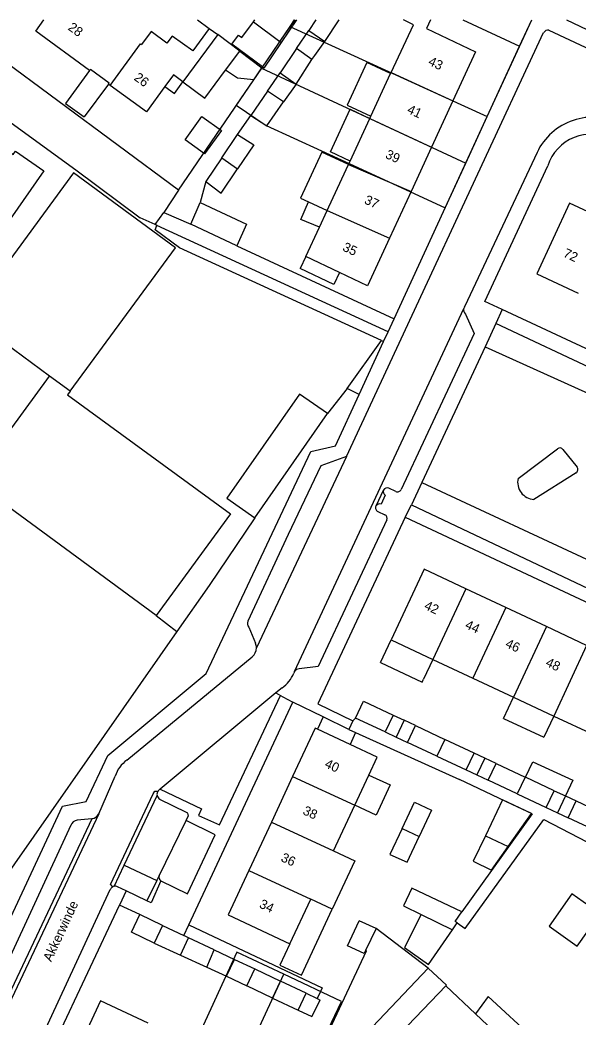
# Model space of a CAD drawing. Extents: x 194485 to 197793, y 468269 to 470822.
# Drawn here: x 195346.2 to 195417.6, y 470694.8 to 470822.3 of the extents above; entities that cross this region are included whole.
import ezdxf

# ---------------------------------------------------------------- set-up
doc = ezdxf.new("R2010")
doc.units = 0
for name, color, linetype in [('BGT grensvlak begroeid terreindeel', 7, 'Continuous'), ('BGT grensvlak gebouwinstallatie plus 1', 7, 'Continuous'), ('BGT grensvlak onbegroeid terreindeel', 7, 'Continuous'), ('BGT grensvlak overig bouwwerk uitbreiding populatie', 7, 'Continuous'), ('BGT grensvlak pand op maaiveld', 7, 'Continuous'), ('BGT grensvlak pand op maaiveld LR', 7, 'Continuous'), ('BGT grensvlak wegdeel', 7, 'Continuous'), ('BGT lijnelement scheiding muur', 7, 'Continuous'), ('BGT tekst huisnummerreeks', 7, 'Continuous'), ('BGT tekst openbare ruimte label weg', 7, 'Continuous'), ('GEM grensvlak WOZ_BRK percelen', 7, 'Continuous')]:
    doc.layers.add(name, color=color, linetype=linetype)

msp = doc.modelspace()

# ---------------------------------------------------------------- linework, layer by layer
at = {"layer": 'BGT grensvlak begroeid terreindeel'}
msp.add_line((195397.58, 470763.14), (195425.02, 470750.38), dxfattribs=at)
for points in [[(195405.66, 470780.51), (195429.01, 470769.98), (195430.24, 470772.59)], [(195366.26, 470744.11), (195338.61, 470704.66), (195328.7, 470690.52)]]:
    msp.add_lwpolyline(points, dxfattribs=at)
at = {"layer": 'BGT grensvlak gebouwinstallatie plus 1'}
for p, q in [((195376.05, 470822.03), (195376.24, 470822.29)), ((195381.53, 470822.29), (195379.58, 470819.4)), ((195381.54, 470818.63), (195383.12, 470820.94)), ((195383.91, 470817.76), (195385.16, 470819.55)), ((195374.28, 470818.31), (195377.1, 470816.16)), ((195383.52, 470817.21), (195383.91, 470817.76)), ((195355.09, 470815.83), (195352.02, 470811.62)), ((195374.02, 470814.85), (195372.47, 470815.85)), ((195376.11, 470814.61), (195377.1, 470816.16)), ((195376.11, 470814.61), (195374.02, 470814.85)), ((195377.82, 470813.18), (195379.45, 470815.54)), ((195357.51, 470814.07), (195354.38, 470809.88)), ((195381.49, 470814.07), (195379.88, 470811.82)), ((195352.02, 470811.62), (195354.38, 470809.88)), ((195385.89, 470805.42), (195388.42, 470810.87)), ((195388.42, 470810.87), (195390.93, 470809.7)), ((195388.4, 470804.25), (195385.89, 470805.42)), ((195382.11, 470796.79), (195383.07, 470799.05)), ((195383.07, 470799.05), (195385.47, 470797.94)), ((195384.47, 470795.79), (195382.11, 470796.79)), ((195392.3, 470740.14), (195393.66, 470743.03)), ((195398.97, 470740.54), (195397.78, 470738.01)), ((195392.3, 470740.14), (195397.61, 470737.65)), ((195397.61, 470737.65), (195397.78, 470738.01)), ((195408.01, 470733), (195409.28, 470735.71)), ((195384.96, 470733.18), (195384.23, 470731.62)), ((195388.25, 470731.59), (195384.96, 470733.18)), ((195393.91, 470733.42), (195395.32, 470732.76)), ((195408.01, 470733), (195413.17, 470730.58)), ((195414.44, 470733.3), (195413.17, 470730.58)), ((195388.25, 470731.59), (195389.11, 470731.19)), ((195395.32, 470732.76), (195394.3, 470730.6)), ((195396.75, 470732.08), (195395.32, 470732.76)), ((195389.11, 470731.19), (195388.4, 470729.68)), ((195392.9, 470731.26), (195394.3, 470730.6)), ((195394.3, 470730.6), (195395.74, 470729.93)), ((195405.63, 470727.92), (195404.26, 470728.56)), ((195405.63, 470727.92), (195404.62, 470725.77)), ((195407.07, 470727.24), (195405.63, 470727.92)), ((195410.85, 470725.47), (195411.77, 470727.46)), ((195411.77, 470727.46), (195416.88, 470725.09)), ((195390.81, 470725.76), (195393.52, 470724.49)), ((195403.25, 470726.41), (195404.62, 470725.77)), ((195404.62, 470725.77), (195406.06, 470725.09)), ((195393.52, 470724.49), (195391.72, 470720.64)), ((195416.88, 470725.09), (195415.95, 470723.08)), ((195414.5, 470723.76), (195415.95, 470723.08)), ((195415.95, 470723.08), (195414.94, 470720.93)), ((195415.95, 470723.08), (195417.31, 470722.45)), ((195391.72, 470720.64), (195389.01, 470721.92)), ((195413.49, 470721.6), (195414.94, 470720.93)), ((195414.94, 470720.93), (195416.3, 470720.29)), ((195382.17, 470700.17), (195386.12, 470708.63)), ((195360.43, 470705.69), (195361.5, 470707.91)), ((195364.42, 470706.53), (195361.5, 470707.91)), ((195363.34, 470704.28), (195360.43, 470705.69)), ((195380.7, 470704.17), (195379.43, 470701.45)), ((195371.02, 470703.41), (195373.6, 470702.19)), ((195372.59, 470700.03), (195373.6, 470702.19)), ((195373.6, 470702.19), (195376.21, 470700.97)), ((195370.07, 470701.21), (195372.59, 470700.03)), ((195379.43, 470701.45), (195382.17, 470700.17)), ((195372.59, 470700.03), (195375.19, 470698.8)), ((195382.8, 470697.88), (195384.2, 470697.18)), ((195384.2, 470697.18), (195384.56, 470697)), ((195383.5, 470694.9), (195384.56, 470697)), ((195381.76, 470695.68), (195383.5, 470694.9))]:
    msp.add_line(p, q, dxfattribs=at)
for points in [[(195393.59, 470815.42), (195390.54, 470816.83), (195388.02, 470811.4), (195391.06, 470809.98)], [(195364.73, 470813.78), (195365.93, 470812.89), (195367.02, 470814.36)], [(195388.19, 470803.79), (195384.79, 470805.38), (195382.07, 470799.52), (195383.07, 470799.05)], [(195408.62, 470716.61), (195411.62, 470720.82), (195407.9, 470722.58), (195405.71, 470717.98)], [(195397.49, 470707.93), (195395.38, 470703.73), (195398.44, 470701.54), (195401.49, 470705.95)]]:
    msp.add_lwpolyline(points, dxfattribs=at)
at = {"layer": 'BGT grensvlak onbegroeid terreindeel'}
for p, q in [((195388.02, 470775.16), (195385.51, 470771.97)), ((195409.88, 470763.68), (195414.93, 470767.47)), ((195415.62, 470767.39), (195417.43, 470765.12)), ((195417.3, 470764.39), (195411.92, 470761)), ((195363.61, 470746.17), (195366.26, 470744.11)), ((195398.39, 470701.05), (195391.73, 470706.16)), ((195390.39, 470703.34), (195390.51, 470703.28)), ((195406.04, 470697.46), (195404.44, 470695.22)), ((195447.89, 470658.97), (195406.04, 470697.46))]:
    msp.add_line(p, q, dxfattribs=at)
for points in [[(195392.4, 470781.29), (195366.58, 470793.17), (195363.49, 470795.46), (195363.68, 470796.02)], [(195376.2, 470758.65), (195370.39, 470750), (195366.26, 470744.11)]]:
    msp.add_lwpolyline(points, dxfattribs=at)
for centre, radius, start, end in [((195415.23, 470767.07), 0.5, 38.6375, 126.8472), ((195417.04, 470764.81), 0.5, 302.0972, 38.5991), ((195412.01, 470763.18), 2.18, 166.6935, 267.516)]:
    msp.add_arc(centre, radius, start, end, dxfattribs=at)
at = {"layer": 'BGT grensvlak overig bouwwerk uitbreiding populatie'}
msp.add_lwpolyline([(195371.95, 470808.15), (195369.8, 470805.18), (195367.31, 470806.98), (195369.46, 470809.95), (195371.95, 470808.15)], dxfattribs=at)
at = {"layer": 'BGT grensvlak pand op maaiveld'}
for p, q in [((195368.9, 470822.29), (195370.39, 470821.2)), ((195376.05, 470822.03), (195379.43, 470819.51)), ((195384.04, 470822.29), (195383.12, 470820.94)), ((195385.16, 470819.55), (195387.01, 470822.29)), ((195370.39, 470821.2), (195371.47, 470820.42)), ((195383.12, 470820.94), (195385.16, 470819.55)), ((195379.43, 470819.51), (195379.58, 470819.4)), ((195372.47, 470815.85), (195374.28, 470818.31)), ((195379.58, 470819.4), (195377.37, 470816.13)), ((195381.54, 470818.63), (195379.45, 470815.54)), ((195383.52, 470817.21), (195381.54, 470818.63)), ((195381.49, 470814.07), (195383.52, 470817.21)), ((195377.37, 470816.13), (195377.18, 470816.27)), ((195365.82, 470815.26), (195364.73, 470813.78)), ((195367.02, 470814.36), (195365.82, 470815.26)), ((195379.45, 470815.54), (195381.49, 470814.07)), ((195391.06, 470809.98), (195393.59, 470815.42)), ((195393.59, 470815.42), (195393.65, 470815.55)), ((195357.72, 470813.92), (195357.51, 470814.07)), ((195377.82, 470813.18), (195375.69, 470810.09)), ((195379.88, 470811.82), (195377.82, 470813.18)), ((195401.55, 470811.94), (195398.82, 470806.03)), ((195388.4, 470804.25), (195390.93, 470809.7)), ((195390.93, 470809.7), (195391.06, 470809.98)), ((195371.99, 470804.64), (195374.02, 470807.65)), ((195398.82, 470806.03), (195396.2, 470800.34)), ((195371.99, 470804.64), (195369.96, 470801.63)), ((195388.2, 470803.81), (195388.4, 470804.25)), ((195385.68, 470798.39), (195388.19, 470803.79)), ((195388.19, 470803.79), (195388.2, 470803.81)), ((195396.2, 470800.34), (195393.44, 470794.38)), ((195368.02, 470796.16), (195369.22, 470798.96)), ((195384.47, 470795.79), (195385.47, 470797.94)), ((195385.47, 470797.94), (195385.68, 470798.39)), ((195373.92, 470793.41), (195368.02, 470796.16)), ((195382.72, 470792.03), (195384.47, 470795.79)), ((195382.72, 470792.03), (195382.01, 470790.52)), ((195386.33, 470788.48), (195382.01, 470790.52)), ((195387.04, 470789.99), (195386.33, 470788.48)), ((195340.14, 470763.35), (195349.97, 470776.75)), ((195376.2, 470758.65), (195385.51, 470771.97)), ((195363.61, 470746.17), (195340.14, 470763.35)), ((195408.34, 470747.16), (195403.2, 470749.57)), ((195413.5, 470744.74), (195408.34, 470747.16)), ((195418.65, 470742.32), (195413.5, 470744.74)), ((195393.66, 470743.03), (195398.97, 470740.54)), ((195398.97, 470740.54), (195404.12, 470738.13)), ((195404.12, 470738.13), (195409.28, 470735.71)), ((195409.28, 470735.71), (195414.44, 470733.3)), ((195392.9, 470731.26), (195389.11, 470733.04)), ((195393.91, 470733.42), (195392.9, 470731.26)), ((195414.44, 470733.3), (195419.6, 470730.88)), ((195388.4, 470729.68), (195384.23, 470731.62)), ((195395.74, 470729.93), (195396.75, 470732.08)), ((195396.75, 470732.08), (195400.51, 470730.32)), ((195404.26, 470728.56), (195400.51, 470730.32)), ((195399.5, 470728.17), (195395.74, 470729.93)), ((195399.5, 470728.17), (195403.25, 470726.41)), ((195403.25, 470726.41), (195404.26, 470728.56)), ((195406.06, 470725.09), (195407.07, 470727.24)), ((195407.07, 470727.24), (195410.79, 470725.5)), ((195381.04, 470725.56), (195378.34, 470719.75)), ((195389.01, 470721.92), (195390.81, 470725.76)), ((195410.85, 470725.47), (195410.79, 470725.5)), ((195414.5, 470723.76), (195410.85, 470725.47)), ((195409.78, 470723.35), (195406.06, 470725.09)), ((195409.78, 470723.35), (195413.49, 470721.6)), ((195413.49, 470721.6), (195414.5, 470723.76)), ((195386.26, 470716.05), (195389.01, 470721.92)), ((195416.3, 470720.29), (195417.31, 470722.45)), ((195417.31, 470722.45), (195421.06, 470720.69)), ((195398.8, 470721.25), (195397.25, 470717.92)), ((195420.05, 470718.53), (195416.3, 470720.29)), ((195378.34, 470719.75), (195375.45, 470713.55)), ((195395.7, 470714.6), (195397.25, 470717.92)), ((195405.71, 470717.98), (195408.62, 470716.61)), ((195380.7, 470704.17), (195383.38, 470709.9)), ((195386.12, 470708.63), (195383.38, 470709.9)), ((195397.49, 470707.93), (195401.49, 470705.95)), ((195364.42, 470706.53), (195363.34, 470704.28)), ((195364.42, 470706.53), (195367.15, 470705.24)), ((195391.73, 470706.16), (195389.57, 470707.13)), ((195391.73, 470706.16), (195390.39, 470703.34)), ((195401.49, 470705.95), (195402.11, 470706.85)), ((195367.75, 470704.95), (195367.15, 470705.24)), ((195371.02, 470703.41), (195367.75, 470704.95)), ((195363.34, 470704.28), (195366.71, 470702.75)), ((195366.71, 470702.75), (195370.07, 470701.21)), ((195370.07, 470701.21), (195371.02, 470703.41)), ((195390.39, 470703.34), (195390.2, 470702.94)), ((195375.19, 470698.8), (195376.21, 470700.97)), ((195376.21, 470700.97), (195379.51, 470699.42)), ((195378.47, 470697.24), (195375.19, 470698.8)), ((195382.8, 470697.88), (195379.51, 470699.42)), ((195400.65, 470698.8), (195394.82, 470692.73)), ((195404.44, 470695.22), (195400.65, 470698.8)), ((195378.47, 470697.24), (195381.76, 470695.68)), ((195381.76, 470695.68), (195382.8, 470697.88))]:
    msp.add_line(p, q, dxfattribs=at)
for points in [[(195355.09, 470815.83), (195348.2, 470820.85), (195349.25, 470822.29)], [(195377.18, 470816.27), (195373.29, 470819.17), (195374.15, 470820.32), (195374.55, 470820.02), (195376.05, 470822.03)], [(195393.65, 470815.55), (195396.5, 470821.68), (195395.24, 470822.29)], [(195398.68, 470822.29), (195398.17, 470821.17), (195404.44, 470818.2), (195401.55, 470811.94)], [(195374.28, 470818.31), (195371.49, 470820.44), (195371.47, 470820.42)], [(195357.51, 470814.07), (195357.6, 470814.2), (195355.19, 470815.97), (195355.09, 470815.83)], [(195367.02, 470814.36), (195369.84, 470812.27), (195372.47, 470815.85)], [(195364.73, 470813.78), (195362.36, 470810.54), (195357.72, 470813.92)], [(195375.69, 470810.09), (195377.74, 470808.75), (195379.88, 470811.82)], [(195335.41, 470803.46), (195339.42, 470809.21), (195345.31, 470805.09), (195345.6, 470805.52), (195349.24, 470802.98), (195344.94, 470796.81), (195335.41, 470803.46)], [(195374.02, 470807.65), (195376.11, 470806.33), (195374.01, 470803.24)], [(195369.96, 470801.63), (195371.9, 470800.16), (195374.01, 470803.24)], [(195352.59, 470774.82), (195366.08, 470793.16), (195353.04, 470802.74), (195343.22, 470789.39), (195332.55, 470797.24), (195328.99, 470792.4), (195332.99, 470789.46)], [(195369.22, 470798.96), (195375.16, 470796.18), (195373.92, 470793.41)], [(195421.78, 470796.37), (195416.47, 470798.86), (195412.27, 470789.84), (195417.58, 470787.36)], [(195393.44, 470794.38), (195390.63, 470788.29), (195387.04, 470789.99)], [(195349.97, 470776.75), (195339.56, 470784.41), (195339.66, 470784.55), (195338.3, 470785.55)], [(195352.59, 470774.82), (195352.25, 470774.35), (195373.12, 470759.17), (195363.61, 470746.17)], [(195385.51, 470771.97), (195381.95, 470774.46), (195372.63, 470761.14), (195376.2, 470758.65)], [(195403.2, 470749.57), (195397.88, 470752.06), (195393.66, 470743.03)], [(195389.11, 470733.04), (195390.12, 470735.19), (195393.91, 470733.42)], [(195384.23, 470731.62), (195383.93, 470731.76), (195381.04, 470725.56)], [(195390.81, 470725.76), (195391.88, 470728.05), (195388.4, 470729.68)], [(195395.07, 470718.93), (195396.64, 470722.27), (195398.8, 470721.25)], [(195395.07, 470718.93), (195393.49, 470715.6), (195395.7, 470714.6)], [(195405.71, 470717.98), (195404.16, 470714.73), (195406.47, 470713.6), (195408.62, 470716.61)], [(195386.26, 470716.05), (195389, 470714.77), (195386.12, 470708.63)], [(195375.45, 470713.55), (195372.8, 470707.88), (195380.7, 470704.17)], [(195402.69, 470708.26), (195396.29, 470711.28), (195395.22, 470709.05), (195397.49, 470707.93)], [(195416.78, 470710.56), (195413.85, 470706.45), (195417.44, 470703.89), (195420.37, 470708), (195416.78, 470710.56)], [(195402.11, 470706.85), (195401.83, 470707.04), (195402.69, 470708.26)], [(195390.2, 470702.94), (195388.08, 470703.91), (195389.57, 470707.13)], [(195362.59, 470694.04), (195356.48, 470696.89), (195352.84, 470689.08), (195358.93, 470686.2)], [(195439.12, 470653.96), (195444.05, 470659.14), (195436.25, 470666.57), (195435.54, 470665.86), (195404.44, 470695.22)]]:
    msp.add_lwpolyline(points, dxfattribs=at)
at = {"layer": 'BGT grensvlak pand op maaiveld LR'}
for p, q in [((195370.39, 470821.2), (195368.3, 470818.35)), ((195371.47, 470820.42), (195367.02, 470814.36)), ((195393.65, 470815.55), (195401.55, 470811.94)), ((195390.93, 470809.7), (195398.82, 470806.03)), ((195371.99, 470804.64), (195374.01, 470803.24)), ((195388.2, 470803.81), (195396.2, 470800.34)), ((195385.47, 470797.94), (195393.44, 470794.38)), ((195387.04, 470789.99), (195382.72, 470792.03)), ((195352.59, 470774.82), (195349.97, 470776.75)), ((195403.2, 470749.57), (195398.97, 470740.54)), ((195408.34, 470747.16), (195404.12, 470738.13)), ((195413.5, 470744.74), (195409.28, 470735.71)), ((195418.65, 470742.32), (195414.44, 470733.3)), ((195400.51, 470730.32), (195399.5, 470728.17)), ((195381.04, 470725.56), (195389.01, 470721.92)), ((195410.79, 470725.5), (195409.78, 470723.35)), ((195378.34, 470719.75), (195386.26, 470716.05)), ((195395.07, 470718.93), (195397.25, 470717.92)), ((195375.45, 470713.55), (195383.38, 470709.9)), ((195366.71, 470702.75), (195367.75, 470704.95)), ((195378.47, 470697.24), (195379.51, 470699.42))]:
    msp.add_line(p, q, dxfattribs=at)
for points in [[(195364.96, 470819.31), (195362.95, 470820.79), (195361.73, 470819.14)], [(195368.3, 470818.35), (195365.63, 470820.23), (195364.96, 470819.31)], [(195357.72, 470813.92), (195361.61, 470819.22), (195361.73, 470819.14)]]:
    msp.add_lwpolyline(points, dxfattribs=at)
at = {"layer": 'BGT grensvlak wegdeel'}
for p, q in [((195379.43, 470819.51), (195381.36, 470822.29)), ((195402.83, 470822.29), (195410.08, 470818.92)), ((195410.08, 470818.92), (195411.63, 470822.29)), ((195416.09, 470822.29), (195428.04, 470816.64)), ((195413.83, 470820.98), (195426.97, 470814.76)), ((195387.93, 470766.49), (195413.15, 470820.66)), ((195366.45, 470800.51), (195342.28, 470818.42)), ((195394.03, 470784.08), (195410.08, 470818.92)), ((195377.18, 470816.27), (195377.1, 470816.16)), ((195366.45, 470800.51), (195376.11, 470814.61)), ((195374.02, 470807.65), (195375.69, 470810.09)), ((195412.31, 470805.34), (195403.06, 470785.69)), ((195405.65, 470786.3), (195413.67, 470803.65)), ((195369.96, 470801.63), (195369.22, 470798.96)), ((195366.45, 470800.51), (195364.59, 470797.68)), ((195363.46, 470796.13), (195361.56, 470797)), ((195363.46, 470796.13), (195364.59, 470797.68)), ((195364.59, 470797.68), (195368.02, 470796.16)), ((195363.68, 470796.02), (195363.46, 470796.13)), ((195393.27, 470782.43), (195363.68, 470796.02)), ((195373.92, 470793.41), (195394.03, 470784.08)), ((195381.3, 470738.99), (195402.93, 470785.41)), ((195407.87, 470785.26), (195405.65, 470786.3)), ((195407.87, 470785.26), (195407.05, 470783.48)), ((195430.73, 470774.57), (195407.87, 470785.26)), ((195393.27, 470782.43), (195394.03, 470784.08)), ((195407.05, 470783.48), (195405.66, 470780.51)), ((195430.24, 470772.59), (195407.05, 470783.48)), ((195388.02, 470775.16), (195392.4, 470781.29)), ((195392.4, 470781.29), (195392.68, 470781.16)), ((195392.68, 470781.16), (195393.27, 470782.43)), ((195389.57, 470774.4), (195392.68, 470781.16)), ((195405.66, 470780.51), (195397.58, 470763.14)), ((195389.57, 470774.4), (195388.02, 470775.16)), ((195387.93, 470766.49), (195376.42, 470742.02)), ((195392.67, 470762.2), (195391.7, 470760.13)), ((195394.26, 470762), (195393.34, 470762.44)), ((195397.58, 470763.14), (195396.25, 470760.29)), ((195392.9, 470761.52), (195392.38, 470760.4)), ((195395.43, 470758.71), (195396.25, 470760.29)), ((195396.25, 470760.29), (195423.62, 470747.34)), ((195391.94, 470759.46), (195392.86, 470759.03)), ((195395.43, 470758.71), (195422.9, 470745.84)), ((195375.45, 470744.65), (195376.3, 470742.6)), ((195359.86, 470727.67), (195375.89, 470740.88)), ((195379.7, 470736.92), (195378.9, 470736.26)), ((195378.9, 470736.26), (195364.13, 470723.95)), ((195378.9, 470736.26), (195379.5, 470735.93)), ((195379.5, 470735.93), (195379.79, 470735.77)), ((195379.79, 470735.77), (195381.06, 470735.07)), ((195367.78, 470706.59), (195381.06, 470735.07)), ((195384.96, 470733.18), (195381.06, 470735.07)), ((195389.11, 470733.04), (195388.77, 470732.67)), ((195388.77, 470732.67), (195388.25, 470731.59)), ((195389.11, 470731.19), (195402.41, 470725.19)), ((195356.26, 470720.8), (195358.36, 470725.61)), ((195404.03, 470724.42), (195402.41, 470725.19)), ((195409.14, 470721.99), (195404.03, 470724.42)), ((195359.51, 470714.25), (195363.71, 470723.16)), ((195363.45, 470723.71), (195363.83, 470723.71)), ((195367.5, 470720.98), (195364.08, 470722.65)), ((195411.68, 470720.78), (195409.14, 470721.99)), ((195355.39, 470720.18), (195341.02, 470689.81)), ((195356.26, 470720.8), (195341.23, 470689)), ((195355.39, 470720.18), (195353.51, 470719.97)), ((195367.43, 470719.93), (195367.66, 470720.4)), ((195411.68, 470720.78), (195402.69, 470708.26)), ((195363.98, 470712.89), (195367.43, 470719.93)), ((195371.14, 470718.12), (195367.43, 470719.93)), ((195367.6, 470710.56), (195371.14, 470718.12)), ((195358.23, 470711.53), (195359.51, 470714.25)), ((195359.51, 470714.25), (195363.68, 470712.29)), ((195363.68, 470712.29), (195363.98, 470712.89)), ((195357.75, 470711.75), (195358.01, 470711.44)), ((195359.75, 470710.95), (195358.66, 470711.48)), ((195363.68, 470712.29), (195362.4, 470709.66)), ((195364.21, 470712.22), (195367.6, 470710.56)), ((195348.92, 470692.17), (195357.73, 470711.11)), ((195359.75, 470710.95), (195358.91, 470709.14)), ((195362.4, 470709.66), (195359.75, 470710.95)), ((195349.83, 470689.8), (195358.91, 470709.14)), ((195361.5, 470707.91), (195358.91, 470709.14)), ((195367.15, 470705.24), (195367.78, 470706.59)), ((195367.78, 470706.59), (195384.85, 470698.56)), ((195387.37, 470689.48), (195398.39, 470701.05)), ((195384.85, 470698.56), (195384.62, 470698.07)), ((195384.62, 470698.07), (195384.2, 470697.18))]:
    msp.add_line(p, q, dxfattribs=at)
for points in [[(195338.9, 470813.57), (195353.31, 470803.11), (195361.56, 470797)], [(195403.14, 470784.69), (195404.29, 470782.21), (195394.93, 470762.24)], [(195337.07, 470686.21), (195338.59, 470689.51), (195337.56, 470691.65), (195351.61, 470721.77), (195354.63, 470722.38), (195357.44, 470728.27), (195369.99, 470738.75), (195383.39, 470767.12), (195386.54, 470767.85), (195389.57, 470774.4)], [(195387.93, 470766.49), (195384.67, 470765.29), (195380.47, 470756.49), (195375.32, 470745.43)], [(195393.11, 470758.37), (195384.31, 470739.62), (195381.9, 470739.34)], [(195395.43, 470758.71), (195384.28, 470734.84), (195388.77, 470732.67)], [(195364.13, 470723.95), (195369.38, 470721.42), (195369, 470720.6), (195371.7, 470719.38), (195379.5, 470735.93)], [(195357.75, 470711.75), (195363.21, 470723.34), (195363.45, 470723.71)], [(195402.11, 470706.85), (195403.13, 470706.14), (195413.17, 470720.07), (195419.85, 470716.61)], [(195352.67, 470719.33), (195340, 470691.96), (195341.02, 470689.81)], [(195364.21, 470712.22), (195362.94, 470709.41), (195362.4, 470709.66)], [(195398.39, 470701.05), (195400.74, 470698.89), (195400.65, 470698.8)]]:
    msp.add_lwpolyline(points, dxfattribs=at)
for centre, radius, start, end in [((195413.75, 470820.28), 0.703, 83.5952, 147.3977), ((195419.41, 470802.01), 7.84, 62.1273, 154.8862), ((195419.28, 470801.8), 5.9, 62.851, 161.7411), ((195403.66, 470785.24), 0.753, 167.1277, 226.9431), ((195403.65, 470785.24), 0.74, 142.7505, 167.3694), ((195393.18, 470761.99), 0.548, 157.8425, 239.9337), ((195393.13, 470761.98), 0.501, 64.9936, 154.8481), ((195394.47, 470762.46), 0.5, 244.8109, 334.8784), ((195392.15, 470759.91), 0.499, 154.8899, 245.104), ((195392.21, 470759.84), 0.58, 72.6631, 150.9397), ((195392.65, 470758.58), 0.501, 334.9836, 64.955), ((195375.96, 470745.14), 0.7, 155.3994, 223.6451), ((195374.97, 470742.01), 1.45, 309.0578, 0.5399), ((195374.95, 470742), 1.47, 0.5771, 23.8289), ((195381.97, 470738.55), 0.799, 94.8578, 146.5902), ((195377.24, 470740.44), 4.3, 304.9278, 337.1524), ((195381.98, 470738.54), 0.809, 146.6336, 163.4786), ((195362.14, 470724.42), 3.97, 125.0959, 162.4619), ((195364.42, 470723.29), 0.721, 113.6116, 144.2255), ((195364.45, 470723.29), 0.747, 171.0702, 189.8691), ((195364.42, 470723.29), 0.723, 144.2167, 170.7032), ((195364.42, 470723.29), 0.72, 190.225, 241.8701), ((195355.21, 470721.38), 1.21, 278.6708, 331.4096), ((195367.31, 470720.61), 0.416, 328.9485, 62.7352), ((195353.63, 470718.95), 1.03, 96.7776, 158.5836), ((195364.48, 470712.68), 0.538, 157.6489, 239.9378), ((195358.37, 470710.86), 0.683, 121.9252, 158.6341), ((195358.37, 470710.86), 0.687, 101.8167, 121.8751), ((195358.37, 470710.86), 0.682, 64.7031, 101.8001)]:
    msp.add_arc(centre, radius, start, end, dxfattribs=at)
at = {"layer": 'BGT lijnelement scheiding muur'}
msp.add_line((195381.89, 470684.99), (195390.51, 470703.28), dxfattribs=at)
at = {"layer": 'GEM grensvlak WOZ_BRK percelen'}
for p, q in [((195381.27, 470822.29), (195380.71, 470821.46)), ((195405.94, 470809.94), (195411.63, 470822.29)), ((195380.71, 470821.46), (195377.09, 470816.14)), ((195380.71, 470821.46), (195405.94, 470809.94)), ((195377.09, 470816.14), (195403.2, 470803.99)), ((195403.2, 470803.99), (195405.94, 470809.94)), ((195368.67, 470675.99), (195379.91, 470700.29))]:
    msp.add_line(p, q, dxfattribs=at)
for points in [[(195377.09, 470816.14), (195373.84, 470811.37), (195377.66, 470808.77), (195388.27, 470803.95), (195400.56, 470798.26), (195403.2, 470803.99)], [(195379.91, 470700.29), (195373.92, 470703.12), (195362.73, 470678.77), (195368.67, 470675.99)], [(195368.67, 470675.99), (195374.14, 470673.42), (195375.91, 470672.58), (195381.68, 470685.01), (195387.29, 470696.81), (195379.91, 470700.29)]]:
    msp.add_lwpolyline(points, dxfattribs=at)

# ---------------------------------------------------------------- texts
at = {"layer": 'BGT tekst huisnummerreeks'}
for s, rotation, p in [('28', 324, (195352.23, 470821.11)), ('43', 335.2, (195398.3, 470816.58)), ('26', 323.7, (195360.67, 470814.7)), ('41', 335.2, (195395.6, 470810.44)), ('39', 335.2, (195392.81, 470804.69)), ('37', 335.2, (195390.12, 470798.87)), ('35', 335.2, (195387.34, 470792.84)), ('72', 334.9, (195415.56, 470792.06)), ('42', 334.9, (195397.78, 470747.02)), ('44', 334.9, (195403.01, 470744.57)), ('46', 334.9, (195408.16, 470742.16)), ('48', 334.9, (195413.31, 470739.75)), ('40', 335, (195385.05, 470726.8)), ('38', 335, (195382.25, 470720.8)), ('36', 335, (195379.45, 470714.8)), ('34', 335, (195376.69, 470708.86))]:
    msp.add_text(s, height=1.2, rotation=rotation, dxfattribs=at).set_placement(p)
at = {"layer": 'BGT tekst openbare ruimte label weg'}
msp.add_text('Akkerwinde', height=1.2, rotation=65, dxfattribs=at).set_placement((195350.17, 470701.81))

doc.saveas('drawing.dxf')
